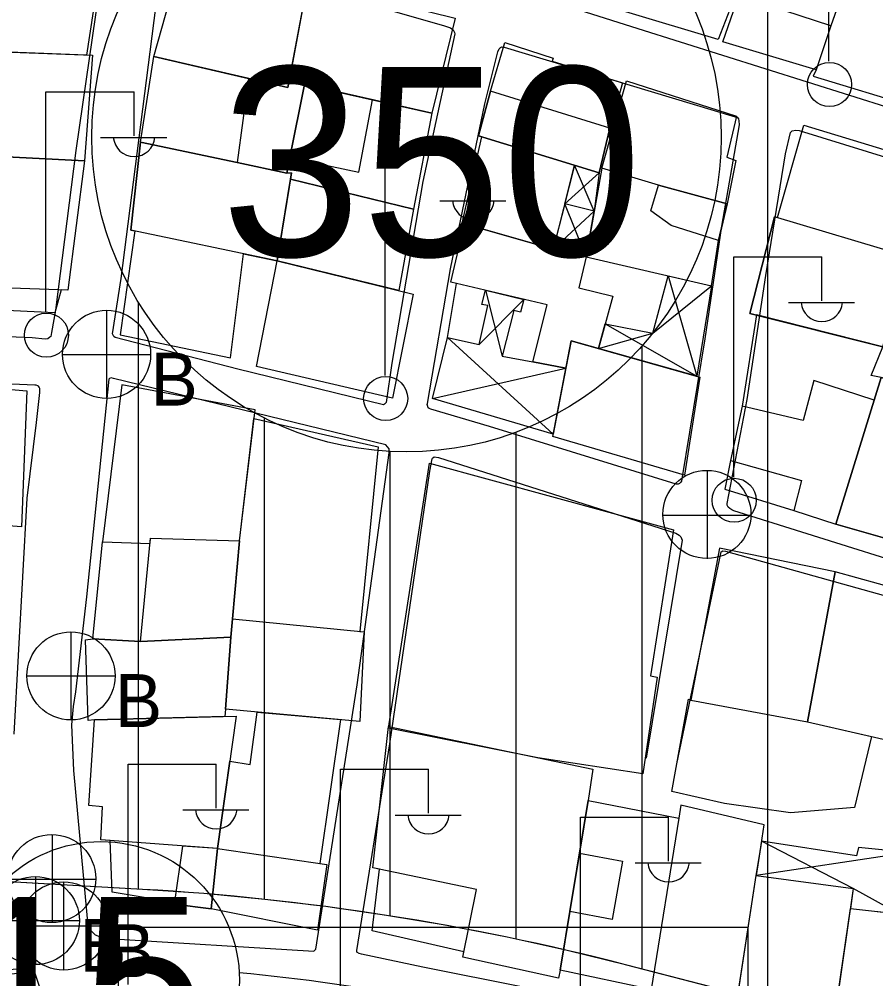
# Model space of a CAD drawing. Extents: x 417997 to 421451, y 4451742 to 4455216.
# Drawn here: x 419336.6 to 419404.7, y 4453054.6 to 4453130.9 of the extents above; entities that cross this region are included whole.
import ezdxf

# ---------------------------------------------------------------- set-up
doc = ezdxf.new("R2010")
doc.units = 0
for name, color, linetype in [('ADAKENARI', 7, 'Continuous'), ('B_Mesken', 7, 'Continuous'), ('B_Sundurma', 7, 'Continuous'), ('B_Teras', 7, 'Continuous'), ('KALDIRIM', 7, 'Continuous'), ('KD_DAIRE', 7, 'Continuous'), ('KD_YGEN', 7, 'Continuous'), ('LJ_SEMBOL', 7, 'Continuous'), ('PL_KON_MEV_350', 7, 'Continuous'), ('S_Elektrik_Diregi', 7, 'Continuous'), ('S_Rogar_Kapagi', 7, 'Continuous'), ('S_Rogar_Kapagi_Buski', 7, 'Continuous'), ('Sinir_Duvar_tek_tarafa_ait', 7, 'Continuous'), ('SM_DAIRE', 7, 'Continuous'), ('SM_TAKS', 7, 'Continuous'), ('TR_ORTAYOGUNKONUT', 7, 'Continuous'), ('Yol_Sose', 7, 'Continuous')]:
    doc.layers.add(name, color=color, linetype=linetype)

msp = doc.modelspace()

# ---------------------------------------------------------------- linework, layer by layer
at = {"layer": 'ADAKENARI'}
for p, q in [((419346.439, 4453061.751), (419319.269, 4453063.309)), ((419346.439, 4453061.751), (419319.269, 4453063.309)), ((419442.899, 4453040.766), (419384.91, 4453055.74)), ((419442.899, 4453040.766), (419384.91, 4453055.74))]:
    msp.add_line(p, q, dxfattribs=at)
msp.add_arc((419335.017, 4452862.527), 199.551, 75.52117, 86.7188, dxfattribs=at)
msp.add_arc((419335.017, 4452862.527), 199.551, 75.52117, 86.7188, dxfattribs=at)
at = {"layer": 'B_Mesken'}
for points in [[(419393.64, 4453133.08), (419392.17, 4453129.236), (419384.832, 4453131.426), (419385.721, 4453134.141), (419385.721, 4453134.141), (419386.175, 4453135.446), (419386.694, 4453136.934), (419386.472, 4453137.025), (419388.65, 4453143.154), (419391.357, 4453142.216), (419392.547, 4453145.265), (419397.237, 4453143.697)], [(419401.126, 4453130.32), (419399.968, 4453126.822), (419392.545, 4453129.042), (419393.799, 4453132.734), (419396.601, 4453141.04), (419404.063, 4453138.626)], [(419411.757, 4453135.992), (419403.99, 4453138.418), (419401.126, 4453130.32), (419399.968, 4453126.822), (419399.719, 4453126.337), (419407.745, 4453123.887), (419409.262, 4453128.659)], [(419343.093, 4453135.308), (419341.998, 4453128.005), (419333.123, 4453128.349), (419333.294, 4453132.694), (419333.456, 4453135.996), (419333.873, 4453135.962), (419335.534, 4453135.879), (419335.56, 4453136.215), (419339.331, 4453135.825), (419339.307, 4453135.587)], [(419349.576, 4453135.882), (419359.504, 4453133.539), (419358.091, 4453125.952), (419357.978, 4453125.414), (419347.348, 4453127.897)], [(419359.56, 4453133.839), (419371.268, 4453130.938), (419369.423, 4453123.38), (419358.091, 4453125.952)], [(419374.082, 4453125.122), (419375.22, 4453129.007), (419379.068, 4453127.76), (419378.986, 4453127.516), (419384.557, 4453125.798), (419383.567, 4453122.184), (419382.706, 4453118.657), (419373.133, 4453121.582)], [(419333.123, 4453128.349), (419342.471, 4453127.987), (419341.826, 4453119.594), (419330.977, 4453120.171), (419331.061, 4453120.502), (419331.404, 4453124.707), (419332.735, 4453124.668)], [(419346.279, 4453121.082), (419347.348, 4453127.897), (419354.862, 4453126.142), (419357.978, 4453125.414), (419358.091, 4453125.952), (419359.319, 4453125.674), (419358.145, 4453119.879), (419357.893, 4453118.631), (419353.967, 4453119.467)], [(419392.897, 4453116.189), (419387.417, 4453117.678), (419382.919, 4453119.024), (419384.891, 4453125.957), (419393.63, 4453123.161), (419392.87, 4453119.89), (419393.584, 4453119.628)], [(419369.423, 4453123.38), (419367.978, 4453115.764), (419358.191, 4453118.156), (419358.272, 4453118.654), (419357.893, 4453118.631), (419358.145, 4453119.879), (419359.319, 4453125.674), (419364.716, 4453124.448)], [(419409.242, 4453119.301), (419407.116, 4453112.032), (419405.242, 4453104.84), (419394.698, 4453107.49), (419396.657, 4453115.167), (419396.874, 4453115.102), (419398.966, 4453122.426)], [(419371.825, 4453114.642), (419373.387, 4453121.505), (419380.761, 4453119.251), (419379.072, 4453112.576)], [(419353.425, 4453103.961), (419354.471, 4453112.218), (419357.131, 4453111.657), (419358.191, 4453118.156), (419358.272, 4453118.654), (419357.893, 4453118.631), (419353.967, 4453119.467), (419346.279, 4453121.082), (419345.517, 4453114.107), (419345.835, 4453114.04), (419344.656, 4453105.798)], [(419339.968, 4453109.359), (419339.47, 4453107.523), (419330.691, 4453107.955), (419330.814, 4453109.667), (419330.683, 4453109.672), (419330.977, 4453120.171), (419341.826, 4453119.594), (419340.508, 4453109.341)], [(419382.919, 4453119.024), (419381.674, 4453111.991), (419391.628, 4453109.68), (419392.209, 4453113.276), (419392.897, 4453116.189), (419387.417, 4453117.678)], [(419367.978, 4453115.764), (419366.796, 4453109.303), (419357.131, 4453111.657), (419358.191, 4453118.156)], [(419370.934, 4453109.98), (419372.005, 4453114.591), (419379.072, 4453112.576), (419381.674, 4453111.991), (419381.111, 4453109.524), (419383.793, 4453108.86), (419382.659, 4453104.711), (419380.497, 4453105.322), (419380.077, 4453103.138), (419377.455, 4453103.653), (419378.573, 4453108.161)], [(419357.131, 4453111.657), (419367.93, 4453109.027), (419366.29, 4453100.765), (419355.49, 4453103.259)], [(419395.204, 4453107.363), (419394.07, 4453100.131), (419393.139, 4453095.808), (419392.686, 4453093.538), (419398.185, 4453091.841), (419401.515, 4453090.76), (419404.555, 4453100.59), (419405.112, 4453102.39), (419404.326, 4453102.563), (419405.242, 4453104.84)], [(419379.031, 4453097.705), (419380.497, 4453105.322), (419390.725, 4453102.434), (419389.485, 4453094.638)], [(419413.173, 4453101.986), (419413.202, 4453102.284), (419420.732, 4453099.91), (419420.209, 4453097.995), (419417.093, 4453086.24), (419405.768, 4453089.539), (419401.515, 4453090.76), (419405.112, 4453102.39), (419409.176, 4453101.253), (419409.924, 4453103.14)], [(419330.749, 4453101.898), (419337.248, 4453101.348), (419336.813, 4453090.535), (419336.126, 4453090.591), (419335.046, 4453090.671), (419329.974, 4453090.894), (419322.402, 4453091.228), (419322.453, 4453091.622), (419321.326, 4453091.663), (419322.177, 4453102.867), (419330.777, 4453102.329)], [(419344.805, 4453101.828), (419343.258, 4453089.349), (419347.037, 4453089.206), (419347.078, 4453089.627), (419354.153, 4453089.424), (419355.377, 4453099.83)], [(419365.15, 4453096.904), (419363.705, 4453082.233), (419364.055, 4453082.198), (419363.699, 4453075.084), (419353.025, 4453076.066), (419353.467, 4453081.774), (419353.598, 4453083.231), (419354.153, 4453089.424), (419355.295, 4453099.138)], [(419386.181, 4453070.927), (419377.847, 4453072.208), (419365.976, 4453074.555), (419369.238, 4453095.595), (419388.609, 4453090.303), (419386.806, 4453078.716), (419387.321, 4453078.601)], [(419342.49, 4453081.643), (419343.258, 4453089.349), (419347.037, 4453089.206), (419347.078, 4453089.627), (419354.153, 4453089.424), (419353.598, 4453083.231), (419353.467, 4453081.774), (419346.28, 4453081.436)], [(419401.47, 4453086.965), (419392.274, 4453088.843), (419390.009, 4453076.763), (419399.26, 4453075.046)], [(419401.47, 4453086.965), (419399.26, 4453075.046), (419407.723, 4453073.124), (419410.079, 4453084.574)], [(419342.49, 4453081.643), (419346.28, 4453081.436), (419353.467, 4453081.774), (419353.025, 4453076.066), (419352.971, 4453075.48), (419342.617, 4453075.22), (419342.128, 4453075.173), (419341.909, 4453081.565)], [(419388.487, 4453069.512), (419389.82, 4453076.847), (419390.009, 4453076.763), (419399.26, 4453075.046), (419404.342, 4453073.892), (419402.996, 4453068.26), (419397.927, 4453067.84), (419392.677, 4453068.558)], [(419362.164, 4453075.226), (419360.538, 4453063.808), (419361.08, 4453063.73), (419360.333, 4453058.516), (419351.899, 4453060.197), (419352.387, 4453064.983), (419353.379, 4453071.932), (419355.003, 4453071.667), (419355.548, 4453075.834)], [(419348.965, 4453060.697), (419344.038, 4453061.52), (419343.872, 4453065.62), (419343.116, 4453065.676), (419343.25, 4453068.306), (419342.182, 4453068.399), (419342.617, 4453075.22), (419353.888, 4453075.503), (419352.387, 4453064.983), (419351.899, 4453060.197), (419348.946, 4453060.563)], [(419364.682, 4453058.461), (419365.265, 4453063.359), (419364.748, 4453063.468), (419365.99, 4453074.681), (419382.206, 4453071.299), (419381.838, 4453068.797), (419381.153, 4453064.634), (419380.391, 4453060), (419379.624, 4453055.339), (419379.484, 4453054.692), (419371.877, 4453056.362), (419371.966, 4453056.799)], [(419379.624, 4453055.339), (419381.838, 4453068.797), (419389.034, 4453067.398), (419386.855, 4453053.802)], [(419389.202, 4453068.432), (419389.034, 4453067.398), (419386.855, 4453053.802), (419393.575, 4453052.328), (419395.201, 4453062.854), (419395.493, 4453064.748), (419395.836, 4453066.88)], [(419395.201, 4453062.854), (419402.901, 4453061.819), (419401.09, 4453049.314), (419393.163, 4453050.246), (419393.565, 4453052.265)], [(419402.672, 4453060.235), (419410.741, 4453059.319), (419409.186, 4453049.529), (419409.149, 4453048.363), (419401.142, 4453049.015), (419401.09, 4453049.314)], [(419322.169, 4453054.044), (419337.25, 4453055.51), (419339.892, 4453046.507), (419323.692, 4453044.072)]]:
    msp.add_lwpolyline(points, close=True, dxfattribs=at)
at = {"layer": 'B_Sundurma'}
for p, q in [((419382.314, 4453115.606), (419380.761, 4453119.251)), ((419379.987, 4453116.192), (419382.706, 4453118.657)), ((419381.674, 4453111.991), (419379.987, 4453116.192)), ((419379.072, 4453112.576), (419382.314, 4453115.606)), ((419388.2, 4453110.476), (419390.47, 4453102.506)), ((419373.679, 4453109.326), (419375.005, 4453104.081)), ((419386.979, 4453105.927), (419391.628, 4453109.68)), ((419373.19, 4453105.014), (419376.739, 4453108.598)), ((419383.191, 4453106.657), (419390.47, 4453102.506)), ((419370.657, 4453105.563), (419379.067, 4453097.894)), ((419382.659, 4453104.711), (419386.979, 4453105.927)), ((419369.475, 4453100.732), (419380.077, 4453103.138)), ((419402.901, 4453061.819), (419395.625, 4453065.568)), ((419407.267, 4453064.675), (419395.201, 4453062.854)), ((419406.52, 4453059.799), (419402.901, 4453061.819))]:
    msp.add_line(p, q, dxfattribs=at)
for points in [[(419382.314, 4453115.606), (419379.987, 4453116.192), (419380.761, 4453119.251), (419382.706, 4453118.657)], [(419379.072, 4453112.576), (419381.674, 4453111.991), (419382.314, 4453115.606), (419379.987, 4453116.192)], [(419382.659, 4453104.711), (419383.191, 4453106.657), (419386.979, 4453105.927), (419388.2, 4453110.476), (419391.628, 4453109.68), (419390.47, 4453102.506)], [(419369.475, 4453100.732), (419370.657, 4453105.563), (419373.19, 4453105.014), (419373.878, 4453108.113), (419373.399, 4453108.195), (419373.679, 4453109.326), (419376.739, 4453108.598), (419376.462, 4453107.577), (419375.924, 4453107.705), (419375.005, 4453104.081), (419377.455, 4453103.653), (419380.077, 4453103.138), (419379.067, 4453097.894)], [(419406.52, 4453059.799), (419407.267, 4453064.675), (419403.325, 4453065.08), (419403.157, 4453064.404), (419395.625, 4453065.568), (419395.201, 4453062.854), (419402.901, 4453061.819), (419402.672, 4453060.235)]]:
    msp.add_lwpolyline(points, close=True, dxfattribs=at)
at = {"layer": 'B_Teras'}
for points in [[(419393.799, 4453132.734), (419396.601, 4453141.04), (419404.063, 4453138.626), (419401.126, 4453130.32)], [(419354.862, 4453126.142), (419353.967, 4453119.467), (419357.893, 4453118.631), (419359.319, 4453125.674), (419358.091, 4453125.952), (419357.978, 4453125.414)], [(419358.145, 4453119.879), (419363.614, 4453118.699), (419364.716, 4453124.448), (419359.319, 4453125.674)], [(419382.706, 4453118.657), (419383.567, 4453122.184), (419374.082, 4453125.122), (419373.133, 4453121.582)], [(419357.893, 4453118.631), (419358.272, 4453118.654), (419357.131, 4453111.657), (419345.517, 4453114.107), (419346.279, 4453121.082), (419353.967, 4453119.467)], [(419330.683, 4453109.672), (419330.977, 4453120.171), (419341.826, 4453119.594), (419340.508, 4453109.341)], [(419386.81, 4453115.641), (419387.417, 4453117.678), (419392.897, 4453116.189), (419392.209, 4453113.276), (419388.434, 4453114.468)], [(419394.698, 4453107.49), (419405.242, 4453104.84), (419407.116, 4453112.032), (419396.657, 4453115.167)], [(419405.112, 4453102.39), (419401.515, 4453090.76), (419405.768, 4453089.539), (419407.7, 4453096.829), (419411.466, 4453095.805), (419413.173, 4453101.986), (419409.924, 4453103.14), (419409.176, 4453101.253)], [(419404.555, 4453100.59), (419399.762, 4453102.17), (419398.921, 4453098.984), (419394.07, 4453100.131), (419393.139, 4453095.808), (419398.801, 4453094.217), (419398.185, 4453091.841), (419401.515, 4453090.76)], [(419346.28, 4453081.436), (419347.078, 4453089.627), (419354.153, 4453089.424), (419353.467, 4453081.774)], [(419353.467, 4453081.774), (419353.598, 4453083.231), (419364.055, 4453082.198), (419363.699, 4453075.084), (419353.025, 4453076.066)], [(419343.116, 4453065.676), (419343.25, 4453068.306), (419342.182, 4453068.399), (419342.617, 4453075.22), (419353.888, 4453075.503), (419352.387, 4453064.983)], [(419365.99, 4453074.681), (419382.206, 4453071.299), (419381.838, 4453068.797), (419381.153, 4453064.634), (419380.391, 4453060), (419379.624, 4453055.339), (419379.484, 4453054.692), (419371.877, 4453056.362), (419372.978, 4453061.735), (419364.748, 4453063.468)], [(419352.387, 4453064.983), (419349.61, 4453065.19), (419348.946, 4453060.563), (419351.899, 4453060.197)], [(419352.387, 4453064.983), (419361.08, 4453063.73), (419360.333, 4453058.516), (419351.899, 4453060.197)], [(419380.391, 4453060), (419381.153, 4453064.634), (419384.561, 4453063.984), (419383.744, 4453059.348)]]:
    msp.add_lwpolyline(points, close=True, dxfattribs=at)
at = {"layer": 'KALDIRIM'}
msp.add_arc((419335.017, 4452862.527), 193.551, 75.52117, 84.33634, dxfattribs=at)
msp.add_arc((419335.017, 4452862.527), 193.551, 75.52117, 84.33634, dxfattribs=at)
at = {"layer": 'KD_DAIRE'}
msp.add_circle((419343.134, 4453054.544), 11, dxfattribs=at)
msp.add_circle((419343.134, 4453054.544), 11, dxfattribs=at)
at = {"layer": 'LJ_SEMBOL'}
msp.add_lwpolyline([(419344.528, 4453058.755), (419394.528, 4453058.755), (419394.528, 4453028.755), (419344.528, 4453028.755), (419344.528, 4453058.755), (419394.528, 4453058.755)], dxfattribs=at)
msp.add_lwpolyline([(419344.528, 4453058.755), (419394.528, 4453058.755), (419394.528, 4453028.755), (419344.528, 4453028.755), (419344.528, 4453058.755), (419394.528, 4453058.755)], dxfattribs=at)
at = {"layer": 'PL_KON_MEV_350'}
msp.add_lwpolyline([(419521.565, 4453165.566), (419457.346, 4453047.058), (419442.899, 4453040.766), (419384.91, 4453055.74), (419380.175, 4453056.902), (419375.414, 4453057.947), (419370.628, 4453058.875), (419365.821, 4453059.686), (419360.996, 4453060.38), (419356.155, 4453060.955), (419351.302, 4453061.413), (419346.439, 4453061.751), (419319.269, 4453063.309), (419317.515, 4453063.401), (419315.761, 4453063.476), (419314.005, 4453063.533), (419312.249, 4453063.574), (419310.493, 4453063.597), (419308.737, 4453063.604), (419306.981, 4453063.593), (419305.225, 4453063.565), (419284.03, 4453063.124)], dxfattribs=at)
at = {"layer": 'S_Elektrik_Diregi'}
for p, q in [((419400.974, 4453127.505), (419400.974, 4453145.005)), ((419338.768, 4453107.591), (419338.768, 4453125.092)), ((419338.768, 4453125.092), (419345.768, 4453125.092)), ((419345.768, 4453121.592), (419345.768, 4453125.092)), ((419343.108, 4453121.452), (419348.358, 4453121.452)), ((419365.721, 4453102.561), (419365.721, 4453120.061)), ((419365.721, 4453120.061), (419372.721, 4453120.061)), ((419372.721, 4453116.561), (419372.721, 4453120.061)), ((419370.061, 4453116.421), (419375.311, 4453116.421)), ((419393.405, 4453094.483), (419393.405, 4453111.983)), ((419393.405, 4453111.983), (419400.405, 4453111.983)), ((419400.405, 4453108.483), (419400.405, 4453111.983)), ((419397.745, 4453108.343), (419402.995, 4453108.343)), ((419345.295, 4453054.198), (419345.295, 4453071.698)), ((419345.295, 4453071.698), (419352.295, 4453071.698)), ((419352.295, 4453068.198), (419352.295, 4453071.698)), ((419362.157, 4453053.792), (419362.157, 4453071.292)), ((419362.157, 4453071.292), (419369.157, 4453071.292)), ((419369.157, 4453067.792), (419369.157, 4453071.292)), ((419349.635, 4453068.058), (419354.885, 4453068.058)), ((419366.497, 4453067.652), (419371.747, 4453067.652)), ((419381.23, 4453049.985), (419381.23, 4453067.485)), ((419381.23, 4453067.485), (419388.23, 4453067.485)), ((419388.23, 4453063.985), (419388.23, 4453067.485)), ((419385.57, 4453063.845), (419390.82, 4453063.845))]:
    msp.add_line(p, q, dxfattribs=at)
for centre in [(419401.01, 4453125.669), (419338.804, 4453105.756), (419365.757, 4453100.725), (419393.441, 4453092.647)]:
    msp.add_circle(centre, 1.75, dxfattribs=at)
for centre in [(419345.769, 4453121.604), (419372.721, 4453116.574), (419400.406, 4453108.496), (419352.296, 4453068.211), (419369.158, 4453067.805), (419388.23, 4453063.998)]:
    msp.add_arc(centre, 1.658, 184.83843, 355.14641, dxfattribs=at)
at = {"layer": 'S_Rogar_Kapagi'}
for p, q in [((419391.326, 4453087.996), (419391.326, 4453094.996)), ((419387.756, 4453091.461), (419394.756, 4453091.461)), ((419339.28, 4453059.083), (419339.28, 4453066.083)), ((419335.71, 4453062.548), (419342.71, 4453062.548))]:
    msp.add_line(p, q, dxfattribs=at)
for centre in [(419391.273, 4453091.525), (419339.227, 4453062.611)]:
    msp.add_circle(centre, 3.5, dxfattribs=at)
at = {"layer": 'S_Rogar_Kapagi_Buski'}
for p, q in [((419343.584, 4453107.734), (419343.584, 4453100.734)), ((419340.084, 4453104.234), (419347.084, 4453104.234)), ((419340.754, 4453082.205), (419340.754, 4453075.205)), ((419337.254, 4453078.705), (419344.254, 4453078.705)), ((419337.924, 4453062.775), (419337.924, 4453055.775)), ((419340.164, 4453062.345), (419340.164, 4453055.345)), ((419334.424, 4453059.275), (419341.424, 4453059.275)), ((419336.664, 4453058.845), (419343.664, 4453058.845))]:
    msp.add_line(p, q, dxfattribs=at)
for centre in [(419343.584, 4453104.234), (419340.754, 4453078.705), (419337.924, 4453059.275), (419340.164, 4453058.845)]:
    msp.add_circle(centre, 3.5, dxfattribs=at)
at = {"layer": 'Sinir_Duvar_tek_tarafa_ait'}
msp.add_lwpolyline([(419370.657, 4453105.563), (419371.386, 4453109.873)], dxfattribs=at)
at = {"layer": 'SM_DAIRE'}
msp.add_circle((419367.404, 4453121.487), 25, dxfattribs=at)
msp.add_circle((419367.404, 4453121.487), 25, dxfattribs=at)
at = {"layer": 'TR_ORTAYOGUNKONUT'}
for p, q in [((419396.12, 4453052.846), (419396.12, 4453195.626)), ((419396.12, 4453052.846), (419396.12, 4453195.626)), ((419346.12, 4453061.769), (419346.12, 4453108.373)), ((419346.12, 4453061.769), (419346.12, 4453108.373)), ((419386.12, 4453055.428), (419386.12, 4453104.912)), ((419386.12, 4453055.428), (419386.12, 4453104.912)), ((419356.12, 4453060.959), (419356.12, 4453099.178)), ((419356.12, 4453060.959), (419356.12, 4453099.178)), ((419376.12, 4453057.792), (419376.12, 4453098.055)), ((419376.12, 4453057.792), (419376.12, 4453098.055)), ((419366.12, 4453059.636), (419366.12, 4453096.52)), ((419366.12, 4453059.636), (419366.12, 4453096.52))]:
    msp.add_line(p, q, dxfattribs=at)
at = {"layer": 'Yol_Sose'}
for points in [[(419378.362, 4453157.982), (419376.634, 4453148.963), (419375.215, 4453141.799), (419373.751, 4453135.3), (419373.541, 4453134.461), (419373.514, 4453134.285), (419373.557, 4453134.122), (419373.726, 4453133.955), (419385.785, 4453130.106), (419405.959, 4453123.754), (419421.733, 4453118.884), (419436.159, 4453114.034), (419448.448, 4453110.269), (419470.697, 4453103.168), (419482.717, 4453099.641), (419490.836, 4453096.714), (419490.903, 4453096.695), (419491.057, 4453096.689), (419491.151, 4453096.724), (419497.19, 4453104.714), (419502.832, 4453114.204), (419505.602, 4453119.163)], [(419344.751, 4453110.247), (419346.007, 4453120.192), (419347.651, 4453133.054), (419348.232, 4453136.351), (419348.258, 4453136.505), (419348.333, 4453136.591), (419348.46, 4453136.628), (419370.355, 4453130.345), (419370.905, 4453130.156), (419371.117, 4453129.995), (419371.235, 4453129.785), (419371.249, 4453129.678), (419368.702, 4453117.961), (419366.246, 4453103.542), (419365.789, 4453100.42), (419365.658, 4453100.269), (419365.578, 4453100.238), (419354, 4453103.054), (419344.263, 4453105.582), (419344.163, 4453105.658), (419344.143, 4453105.696), (419344.063, 4453105.857)], [(419343.243, 4453134.876), (419341.139, 4453120.428), (419339.532, 4453107.752), (419339.203, 4453105.964), (419339.153, 4453105.665), (419339.088, 4453105.591), (419338.908, 4453105.466), (419338.705, 4453105.448), (419337.681, 4453105.556)], [(419373.627, 4453124.134), (419374.675, 4453128.259), (419374.774, 4453128.486), (419374.865, 4453128.595), (419374.956, 4453128.648), (419375.181, 4453128.642), (419393.52, 4453123.09), (419393.684, 4453123.074), (419393.788, 4453122.934), (419393.808, 4453122.768), (419393.826, 4453122.468), (419392.429, 4453114.416)], [(419374.016, 4453098.496), (419369.34, 4453099.882), (419369.211, 4453099.927), (419369.133, 4453099.988), (419369.095, 4453100.087), (419369.062, 4453100.258), (419369.067, 4453100.331), (419370.895, 4453111.031), (419373.627, 4453124.134)], [(419394.483, 4453100.639), (419395.944, 4453110.502), (419397.518, 4453120.146), (419397.904, 4453121.852), (419398.056, 4453121.975), (419398.345, 4453122.028), (419398.6, 4453122.01), (419416.274, 4453116.569), (419457.651, 4453103.004), (419476.841, 4453097.646)], [(419392.429, 4453114.416), (419391.11, 4453105.46), (419389.287, 4453094.347), (419389.247, 4453094.176), (419389.173, 4453094.057), (419389.093, 4453093.971), (419388.998, 4453093.918), (419388.843, 4453093.938), (419374.016, 4453098.496)], [(419344.063, 4453105.857), (419344.751, 4453110.247)], [(419337.681, 4453105.556), (419323.104, 4453106.168), (419322.456, 4453106.208), (419322.406, 4453106.28), (419322.395, 4453106.428), (419322.463, 4453108.71)], [(419336.248, 4453074.075), (419337.285, 4453092.802), (419338.029, 4453098.817), (419338.274, 4453101.212), (419338.284, 4453101.345), (419338.276, 4453101.513), (419338.221, 4453101.629), (419338.185, 4453101.702), (419338.125, 4453101.741), (419337.989, 4453101.792), (419337.89, 4453101.785), (419321.314, 4453102.507), (419321.145, 4453102.49), (419320.994, 4453102.437), (419320.948, 4453102.391), (419320.658, 4453080.669), (419321.012, 4453068.172)], [(419340.947, 4453071.195), (419342.036, 4453059.427), (419342.053, 4453059.096), (419342.096, 4453058.925), (419342.329, 4453058.489), (419342.667, 4453058.143), (419343.014, 4453058.001), (419343.723, 4453057.841), (419360.048, 4453056.855), (419360.113, 4453056.886), (419360.205, 4453056.992), (419363.494, 4453077.98), (419366.023, 4453096.424), (419366.039, 4453096.732), (419365.756, 4453097.059), (419344.145, 4453102.327), (419343.952, 4453102.375), (419343.823, 4453102.327), (419343.756, 4453102.276), (419341.994, 4453084.978)], [(419392.88, 4453092.396), (419394.483, 4453100.639)], [(419393.013, 4453050.734), (419368.715, 4453055.573), (419363.833, 4453056.595), (419363.641, 4453056.65), (419363.46, 4453056.76), (419363.47, 4453056.893), (419366.096, 4453073.298), (419369.26, 4453094.953), (419369.461, 4453095.942), (419369.487, 4453095.996), (419369.62, 4453096.092), (419369.94, 4453096.057), (419388.817, 4453090.034), (419389.065, 4453089.884), (419389.195, 4453089.756), (419389.314, 4453089.482), (419386.459, 4453072.174)], [(419476.126, 4453074.298), (419471.39, 4453068.823), (419471.39, 4453068.823), (419471.364, 4453068.83), (419471.105, 4453068.779), (419470.935, 4453068.809), (419457.351, 4453072.774), (419435.669, 4453079.486), (419414.524, 4453085.19), (419393.421, 4453091.803), (419393.246, 4453091.883), (419393.094, 4453091.985), (419392.967, 4453092.098), (419392.883, 4453092.254), (419392.88, 4453092.396)], [(419388.884, 4453071.73), (419392.396, 4453088.552), (419392.549, 4453088.633), (419392.765, 4453088.619), (419411.808, 4453083.293), (419426.631, 4453079.115)], [(419341.994, 4453084.978), (419341.107, 4453077.445), (419340.927, 4453076.272), (419340.803, 4453074.822), (419340.947, 4453071.195)], [(419321.926, 4453053.597), (419322.016, 4453053.682), (419322.278, 4453053.802), (419336.269, 4453055.065), (419337.628, 4453055.177), (419337.788, 4453055.17), (419337.873, 4453055.091), (419338.798, 4453052.349)]]:
    msp.add_lwpolyline(points, dxfattribs=at)

# ---------------------------------------------------------------- texts
at = {"layer": 'KD_YGEN'}
msp.add_text('15', height=13, dxfattribs=at).set_placement((419332.037, 4453048.15))
msp.add_text('15', height=13, dxfattribs=at).set_placement((419332.037, 4453048.15))
at = {"layer": 'S_Rogar_Kapagi_Buski'}
for p in [(419347.084, 4453100.169), (419344.254, 4453074.64), (419341.424, 4453055.21), (419343.664, 4453054.78)]:
    msp.add_text('B', height=4.2, dxfattribs=at).set_placement(p)
at = {"layer": 'SM_TAKS'}
msp.add_text('350', height=15, dxfattribs=at).set_placement((419352.663, 4453112.043))
msp.add_text('350', height=15, dxfattribs=at).set_placement((419352.663, 4453112.043))

doc.saveas('drawing.dxf')
